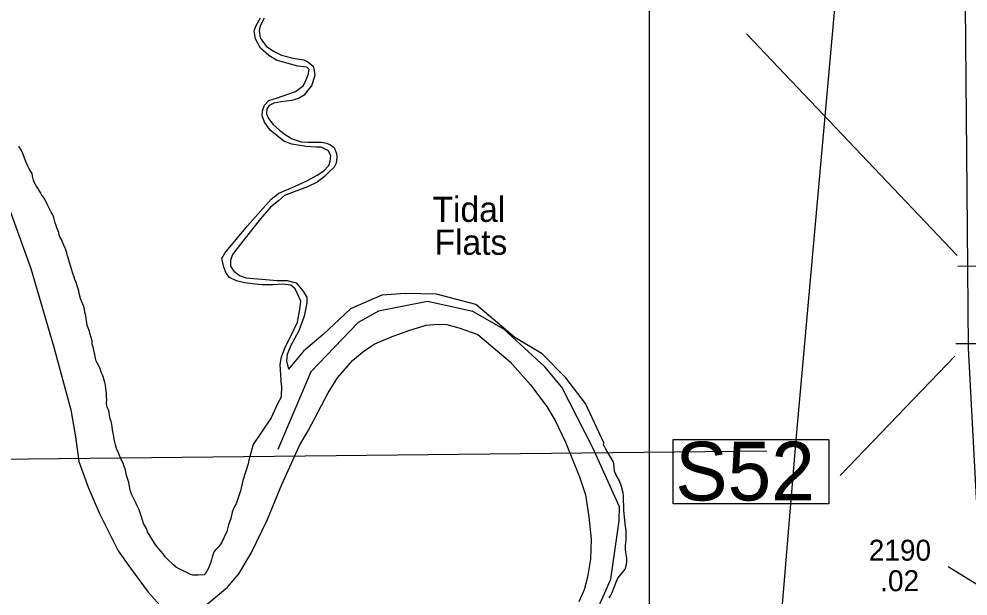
# Model space of a CAD drawing. Extents: x 2290055 to 2389491, y 66597 to 237875.
# Drawn here: x 2309367 to 2315029, y 182758 to 186200 of the extents above; entities that cross this region are included whole.
import ezdxf

# ---------------------------------------------------------------- set-up
doc = ezdxf.new("R2010")
doc.units = 0
for name, color, linetype in [('Exist Boundary Political CountyLine', 7, 'Continuous'), ('Exist Boundary Political Urban Extension UEB', 7, 'Continuous'), ('Exist Hydrographic Buffer Line', 7, 'Continuous'), ('Exist Hydrographic Creek Single Shore', 7, 'Continuous'), ('Exist Hydrographic Point Label', 7, 'Continuous'), ('Exist Hydrographic River Shore', 7, 'Continuous'), ('Exist Road Primary US Structure Ovrhead Sign CELL', 7, 'Continuous'), ('Exist Road Primary US Structure Ovrhead Sign Number Label', 7, 'Continuous'), ('Exist Road Secondary Mileage Hundredths English Label', 7, 'Continuous'), ('Exist Road Secondary Type 51 Number Label', 7, 'Continuous'), ('Exist Utilities Electrical Transmission Line', 7, 'Continuous'), ('Map Preparation Inset Cut Line', 7, 'Continuous'), ('Map Preparation Longitude Latitude Lines', 7, 'Continuous')]:
    doc.layers.add(name, color=color, linetype=linetype)

msp = doc.modelspace()

# ---------------------------------------------------------------- linework, layer by layer
at = {"layer": 'Exist Boundary Political CountyLine'}
for points in [[(2309297.2, 185103.4), (2309436.8, 184712.8), (2309575.5, 184242.1), (2309676.3, 183868), (2309704.7, 183707.1), (2309723.4, 183560.7), (2309779.5, 183406.9), (2309845.6, 183253.4), (2309958.5, 183027.8), (2310032.6, 182924.7), (2310138.4, 182780.9), (2310263.9, 182641.8)], [(2310332.4, 182578.5), (2310611.3, 182811.6), (2310678.2, 182890.2), (2310751.4, 183013.2), (2310847.6, 183211), (2310935.2, 183422.6), (2311040.3, 183655.9), (2311093.7, 183748.2), (2311210.9, 183970.9), (2311267.4, 184059.2), (2311357.3, 184162.7), (2311427, 184221.5), (2311489.5, 184262), (2311593.8, 184306.2), (2311698.3, 184344.3), (2311797.1, 184374.2), (2311867, 184379), (2311919.1, 184377.1), (2311991.9, 184358), (2312105.5, 184318.5), (2312298, 184156), (2312419.5, 184018.8), (2312516.7, 183888.6), (2312566, 183804.5), (2312628.4, 183675.2), (2312712, 183468.8), (2312746.2, 183362.2), (2312767.4, 183231), (2312780.7, 183097.4), (2312777.5, 182977.3), (2312759.7, 182870.5), (2312738.6, 182795.7), (2312707.5, 182722.4)]]:
    msp.add_lwpolyline(points, dxfattribs=at)
at = {"layer": 'Exist Boundary Political Urban Extension UEB'}
msp.add_lwpolyline([(2314307.8, 187086.1), (2315006, 186951.8), (2315025.2, 184952.6), (2315030, 184236.5), (2315078.1, 183342.6), (2315154.9, 182564), (2315283.4, 181732.3)], dxfattribs=at)
at = {"layer": 'Exist Hydrographic Buffer Line'}
for points in [[(2312791, 183641.7), (2312606.6, 184004.2), (2312504.1, 184125.4), (2312259.7, 184350.4), (2312073.9, 184455.2), (2311804.8, 184514.2), (2311512.4, 184457), (2311390.1, 184389.1), (2311108.4, 184094.6), (2310912.1, 183631.6)], [(2312915.3, 180904.3), (2312784.2, 180877.2), (2312280.5, 180864), (2311880.3, 180937), (2311776.3, 180989.9), (2311584.2, 181167.8), (2311544.4, 181324.4), (2311632, 181579.3), (2311894.7, 181852.7), (2312106.9, 181988.1), (2312369.6, 182168.7), (2312815.4, 182670.4), (2312897.6, 182858.9), (2312941.4, 183165.6), (2312948.5, 183207.3), (2312949.4, 183290.4), (2312791, 183641.7)]]:
    msp.add_lwpolyline(points, dxfattribs=at)
at = {"layer": 'Exist Hydrographic Creek Single Shore'}
for points in [[(2310933.3, 184014.6), (2310924.6, 184139.3), (2310933.3, 184185.7), (2310956.4, 184246.5), (2310991.2, 184313.2), (2311028.8, 184391.5), (2311043.3, 184466.8), (2311049.1, 184516.1), (2311031.7, 184556.7), (2311014.4, 184591.5), (2310988.3, 184611.8), (2310939.1, 184617.6), (2310881.1, 184614.7), (2310817.4, 184614.7), (2310774, 184617.6), (2310713.1, 184626.3), (2310663.9, 184637.9), (2310623.3, 184658.2), (2310603.1, 184684.3), (2310588.6, 184719), (2310577, 184771.2), (2310594.4, 184803.1), (2310730.5, 184965.5), (2310871, 185126.3), (2310917.3, 185161.1), (2310978.2, 185187.2), (2311033.2, 185210.4), (2311088.2, 185236.5), (2311146.2, 185268.4), (2311186.7, 185294.5), (2311215.7, 185326.4), (2311224.4, 185352.5), (2311227.3, 185384.3), (2311212.8, 185413.3), (2311169.3, 185436.5), (2311137.5, 185436.5), (2311079.5, 185439.4), (2310995.5, 185453.9), (2310946.3, 185471.3), (2310865.2, 185538), (2310831.9, 185585.8), (2310817.4, 185623.5), (2310820.3, 185652.5), (2310831.9, 185687.3), (2310858, 185713.4), (2310910.1, 185730.8), (2310970.9, 185751.1), (2311017.3, 185768.5), (2311063.6, 185803.2), (2311081, 185838), (2311092.6, 185867), (2311098.4, 185898.9), (2311083.9, 185913.4), (2311031.7, 185919.2), (2310965.1, 185936.6), (2310904.3, 185954), (2310858, 185983), (2310808.7, 186026.5), (2310778.3, 186083), (2310769.6, 186129.4), (2310781.2, 186161.3), (2310807.3, 186207.6)], [(2310830.4, 186206.2), (2310806.5, 186160.5), (2310800.8, 186131.5), (2310806.5, 186088.1), (2310841.3, 186038.8), (2310886.2, 186008.3), (2310932.5, 185983.7), (2310993.4, 185967.8), (2311026.7, 185962), (2311065.8, 185956.2), (2311090.4, 185944.6), (2311122.3, 185918.5), (2311128.1, 185893.8), (2311133.1, 185862.7), (2311111.4, 185801.8), (2311091.1, 185775.7), (2311068, 185746.7), (2311034.6, 185726.4), (2310994.1, 185713.4), (2310930.4, 185706.1), (2310888.4, 185698.9), (2310859.4, 185684.4), (2310846.4, 185664.1), (2310843.5, 185635.1), (2310855.1, 185607.6), (2310882.6, 185571.3), (2310921.7, 185536.5), (2310954.3, 185511.2), (2310997.7, 185485.1), (2311051.3, 185467.7), (2311090.4, 185464.8), (2311129.5, 185466.2), (2311171.5, 185466.2), (2311201.9, 185460.4), (2311226.5, 185450.3)], [(2311226.5, 185450.3), (2311246.8, 185432.9), (2311261.3, 185398.1), (2311264.2, 185373.5), (2311259.8, 185340.1), (2311248.3, 185316.9), (2311217.8, 185289.4), (2311188.9, 185260.4), (2311145.4, 185227.1), (2311088.9, 185199.5), (2311041.2, 185182.2), (2310950.6, 185146.6), (2310914.4, 185116.2), (2310868.1, 185078.5), (2310808.7, 185008.9), (2310717.5, 184893), (2310640, 184795.1), (2310628.4, 184758.9), (2310628.4, 184725.6), (2310648.7, 184695.1), (2310686.3, 184667.6), (2310722.5, 184656), (2310837, 184645.9), (2310906.5, 184640.1), (2310967.3, 184640.1), (2311020.9, 184625.6), (2311060, 184577.7), (2311084.6, 184541.5), (2311084.6, 184506.7), (2311068.7, 184427), (2311036.8, 184340), (2310989, 184253.1), (2310967.3, 184198), (2310963, 184160.3), (2310975.4, 184110.9)]]:
    msp.add_lwpolyline(points, dxfattribs=at)
at = {"layer": 'Exist Hydrographic River Shore'}
for points in [[(2309479.2, 185191.8), (2309469.5, 185205), (2309461, 185218.4), (2309454.7, 185233.2), (2309450.7, 185247.8), (2309448, 185263), (2309445, 185278.2), (2309437.7, 185291.4), (2309428.5, 185306.6), (2309419.7, 185321.8), (2309413.5, 185335.6), (2309407.5, 185351), (2309400.7, 185369.2), (2309393.5, 185388.4), (2309385, 185407.6), (2309375.5, 185426), (2309366, 185442)], [(2310084.5, 183271.7), (2310075, 183291.3), (2310067, 183310.4), (2310040, 183362.5), (2310034, 183376.6), (2310028.5, 183396.9), (2310026.7, 183415.6), (2310022, 183435.6), (2310009.5, 183471.7), (2310000, 183515.8), (2309995.5, 183530.6), (2309988, 183550), (2309979, 183569.4), (2309967.5, 183596.4), (2309958.5, 183615.4), (2309949.2, 183639), (2309942.7, 183660), (2309939.7, 183676), (2309935.5, 183694.4), (2309932.7, 183709), (2309929.5, 183729.2), (2309925.2, 183749), (2309922.5, 183767.4), (2309921, 183782.6), (2309917.2, 183799.2), (2309910.7, 183814.4), (2309907, 183834.4), (2309904.7, 183854), (2309900.7, 183869.4), (2309891.5, 183889.4), (2309889.2, 183910), (2309891.5, 183929), (2309889.2, 183949.4), (2309888.2, 183967.4), (2309885.5, 183996), (2309882.2, 184016), (2309879.2, 184032.8), (2309871.5, 184059.8), (2309864.7, 184078.4), (2309858.2, 184094.4), (2309851.5, 184114.2), (2309838.7, 184138.6), (2309832.2, 184152.8), (2309826, 184164.6), (2309822, 184186.2), (2309818.5, 184206), (2309813.5, 184225.4), (2309808.7, 184243), (2309804.5, 184261.4), (2309803.5, 184279.2), (2309798, 184300.8), (2309792.2, 184320.2), (2309786, 184342.4), (2309780.2, 184357.4), (2309774.7, 184372.2), (2309772.2, 184389.6), (2309768.2, 184412.4), (2309765.7, 184430), (2309760.7, 184451.4), (2309757.5, 184468.4), (2309751.2, 184488.6), (2309742.5, 184513.2), (2309735, 184532.6), (2309727.7, 184555.4), (2309723.2, 184575.8), (2309720.2, 184590.6), (2309713.7, 184608.4), (2309707.5, 184628.8), (2309701.2, 184646.4), (2309696.7, 184660.6), (2309695, 184666.2), (2309688.7, 184682.6), (2309683, 184701.4), (2309656.7, 184788.2), (2309652, 184806), (2309647.2, 184824), (2309640.7, 184839.4), (2309639, 184840.8), (2309621.2, 184885.2), (2309613.5, 184896.8), (2309607.7, 184910.8), (2309605, 184926), (2309599, 184940.4), (2309593, 184954.4), (2309588.2, 184969.4), (2309582.7, 184984.4), (2309579.5, 185000.8), (2309575.2, 185015.8), (2309568.2, 185033), (2309558.2, 185048.4), (2309550.2, 185063.8), (2309543.5, 185079.8), (2309535.2, 185095), (2309528.2, 185109), (2309521.7, 185123.4), (2309512.7, 185137.4), (2309503.5, 185149.8), (2309495.2, 185164.8), (2309486.5, 185178.2), (2309479.2, 185191.8)], [(2312888.2, 182746.9), (2312896.5, 182759.8), (2312906.5, 182779.4), (2312932, 182847.6), (2312940.2, 182864.7), (2312952.5, 182877.9), (2312983.5, 182918.1), (2312990.5, 182938.8), (2312993, 182959.2), (2312993.2, 182983.9), (2312987.5, 183020.4), (2312986.5, 183036.6), (2312986.7, 183056), (2312990, 183096.8), (2312990, 183147.6), (2312984, 183188.5), (2312976.5, 183269.4), (2312974.2, 183354.2), (2312972, 183372.9), (2312962, 183411.1), (2312949, 183444.5), (2312929, 183482.4), (2312920.2, 183502), (2312916.5, 183546.1), (2312911.2, 183561.2), (2312898, 183585), (2312875.7, 183620.1), (2312855.2, 183659.3), (2312856.5, 183670.9), (2312746.2, 183906.6), (2312629.5, 184059.9), (2312489.5, 184202.2), (2312326, 184300.8), (2312092.5, 184497.8), (2311859, 184558.1), (2311672, 184563.5), (2311532, 184552.6), (2311345.2, 184470.5), (2311181.7, 184317.2), (2311065, 184218.6), (2310975.4, 184110.9)], [(2310933.3, 184014.6), (2310930.4, 183945), (2310910.1, 183904.5), (2310872.4, 183820.4), (2310764.2, 183662.8), (2310753.5, 183627.1), (2310743.5, 183589.7), (2310738.2, 183567.6), (2310734.2, 183545.9), (2310703, 183448), (2310688.2, 183385.8), (2310679.2, 183356.6), (2310662.2, 183307.3), (2310653.2, 183292.3), (2310644.5, 183274.3), (2310638, 183257.4), (2310630.2, 183219.5), (2310616.5, 183183.5), (2310611.5, 183159.8), (2310606.5, 183142.4), (2310574.7, 183075.3), (2310566.7, 183062.5), (2310554.2, 183048.3), (2310541.5, 183036.2), (2310532, 183023.4), (2310523.7, 183004.7), (2310519.5, 182990.2), (2310516.2, 182973.1), (2310510.5, 182953.5), (2310497, 182923.5), (2310480.2, 182891.4), (2310472.2, 182883.9), (2310436, 182881.7), (2310404.7, 182882.8), (2310390, 182886.4), (2310373, 182895.5), (2310350, 182906.1), (2310318.5, 182922.3), (2310305.5, 182930.6), (2310288.5, 182944.6), (2310255.5, 182975.2), (2310240, 182991.9), (2310227.2, 183008.8), (2310213, 183024.8), (2310203.5, 183037.8), (2310189, 183053.7), (2310175.2, 183072.9), (2310134.5, 183140.1), (2310127.2, 183159.9), (2310110.5, 183190.3), (2310103, 183210.4), (2310098, 183230.8), (2310084.5, 183271.7)]]:
    msp.add_lwpolyline(points, dxfattribs=at)
at = {"layer": 'Exist Road Primary US Structure Ovrhead Sign CELL'}
for p, q in [((2314967.8, 184726.6), (2315220.8, 184727.2)), ((2314956.2, 184265), (2315209.2, 184265.6))]:
    msp.add_line(p, q, dxfattribs=at)
at = {"layer": 'Exist Road Primary US Structure Ovrhead Sign Number Label'}
for p, q in [((2314964.3, 184789.7), (2313707.4, 186111.6)), ((2314950.1, 184188.3), (2314266.3, 183476.4))]:
    msp.add_line(p, q, dxfattribs=at)
msp.add_lwpolyline([(2313270.1, 183692.4), (2314199, 183692.4), (2314199, 183308.2), (2313270.1, 183308.2)], close=True, dxfattribs=at)
at = {"layer": 'Exist Road Secondary Type 51 Number Label'}
msp.add_line((2315287.2, 182701.5), (2314910.2, 182931.5), dxfattribs=at)
at = {"layer": 'Exist Utilities Electrical Transmission Line'}
msp.add_lwpolyline([(2313804.4, 181286.6), (2313811, 181369.2), (2314003.3, 183689.2), (2314307.8, 187086.1)], dxfattribs=at)
at = {"layer": 'Map Preparation Inset Cut Line'}
msp.add_lwpolyline([(2374088.6, 192135.8), (2313126.6, 192135.8), (2313126.6, 149726.2), (2353934.7, 149726.2), (2375181.1, 184193.5), (2380407.7, 192135.8)], close=True, dxfattribs=at)
at = {"layer": 'Map Preparation Longitude Latitude Lines'}
msp.add_line((2303801.9, 183518.2), (2313829.4, 183623.4), dxfattribs=at)

# ---------------------------------------------------------------- texts
at = {"layer": 'Exist Hydrographic Point Label'}
for s, p in [('Tidal', (2311833.7, 184990)), ('Flats', (2311845.8, 184793.6))]:
    msp.add_text(s, height=150, dxfattribs=at).set_placement(p)
at = {"layer": 'Exist Road Primary US Structure Ovrhead Sign Number Label'}
msp.add_text('S52', height=350, dxfattribs=at).set_placement((2313282.6, 183328))
at = {"layer": 'Exist Road Secondary Mileage Hundredths English Label'}
msp.add_text('.02', height=125, rotation=0.3517, dxfattribs=at).set_placement((2314505.8, 182786))
at = {"layer": 'Exist Road Secondary Type 51 Number Label'}
msp.add_text('2190', height=125, dxfattribs=at).set_placement((2314437.2, 182968.7))

doc.saveas('drawing.dxf')
